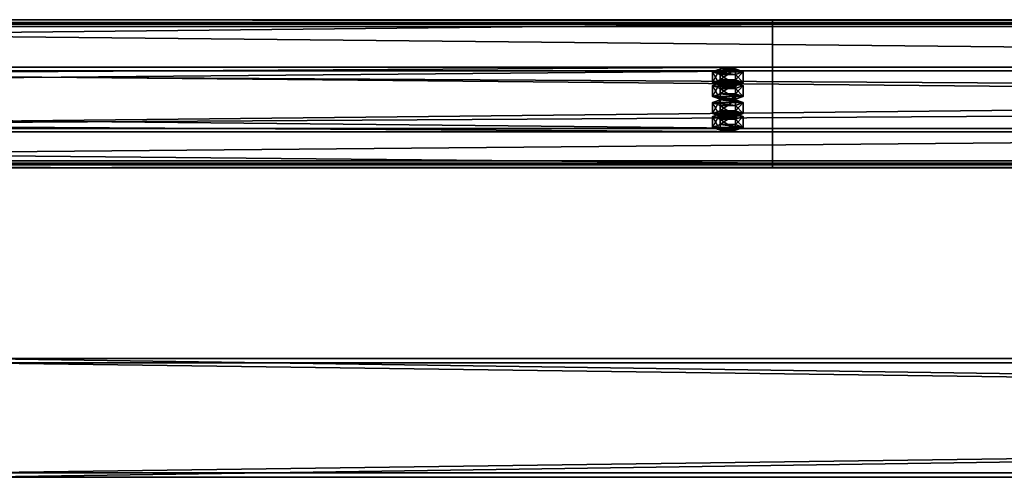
# Model space of a CAD drawing. Header units: millimetres. Extents: x -333 to 67333, y -930 to 39730.
# Tile 477 of 656: x 22394 to 23056, y 12160 to 12468. Entities that reach past the tile are written whole.
import ezdxf

# ---------------------------------------------------------------- set-up
doc = ezdxf.new("R2010")
doc.units = ezdxf.units.MM
for name, color, linetype in [('13', 7, 'Continuous'), ('3', 7, 'Continuous'), ('95', 7, 'Continuous')]:
    doc.layers.add(name, color=color, linetype=linetype)

msp = doc.modelspace()

# ---------------------------------------------------------------- meshes
at = {"layer": '13', "color": 30}
mesh = msp.add_polyface(dxfattribs=at)
corners = [(22900.01, 12464.78, 6081.7), (22900.01, 12392.39, 6066.31), (16100.01, 12392.39, 6066.31), (16100.01, 12464.78, 6081.7), (22900.01, 12433.56, 5872.64), (16100.01, 12433.56, 5872.64), (22900.01, 12372.91, 5859.75), (16100.01, 12372.91, 5859.75), (22900.01, 12370.21, 5872.47), (16100.01, 12370.21, 5872.47), (22900.01, 12368.26, 5872.05), (16100.01, 12368.26, 5872.05), (22900.01, 12371.37, 5857.38), (16100.01, 12371.37, 5857.38), (22900.01, 12435.93, 5871.1), (16100.01, 12435.93, 5871.1), (22900.01, 12394.77, 6064.77), (16100.01, 12394.77, 6064.77), (22900.01, 12463.24, 6079.33), (16100.01, 12463.24, 6079.33), (22900.01, 12465.94, 6066.61), (16100.01, 12465.94, 6066.61), (22900.01, 12467.9, 6067.03), (16100.01, 12467.9, 6067.03)]
mesh.append_faces([[corners[k] for k in face] for face in [(0, 2, 3, 3), (1, 5, 2, 2), (4, 7, 5, 5), (6, 9, 7, 7), (8, 11, 9, 9), (10, 13, 11, 11), (12, 15, 13, 13), (14, 17, 15, 15), (16, 19, 17, 17), (18, 21, 19, 19), (20, 23, 21, 21), (22, 3, 23, 23), (8, 12, 10, 10), (20, 0, 22, 22), (11, 7, 9, 9), (23, 19, 21, 21)]], dxfattribs={"vtx0": -1, "color": 30})
mesh.append_faces([[corners[k] for k in face] for face in [(12, 6, 14, 14), (14, 1, 16, 16), (16, 0, 18, 18), (18, 0, 20, 20), (3, 19, 23, 23), (19, 2, 17, 17), (17, 2, 15, 15), (15, 5, 13, 13)]], dxfattribs={"vtx0": -1, "vtx1": -1, "color": 30})
mesh.append_faces([[corners[k] for k in face] for face in [(12, 8, 6, 6), (14, 6, 4, 4), (14, 4, 1, 1), (16, 1, 0, 0), (7, 11, 13, 13), (19, 3, 2, 2), (15, 2, 5, 5), (13, 5, 7, 7)]], dxfattribs={"vtx0": -1, "vtx2": -1, "vtx3": -1, "color": 30})
mesh.append_faces([[corners[k] for k in face] for face in [(0, 1, 2, 2), (1, 4, 5, 5), (4, 6, 7, 7), (6, 8, 9, 9), (8, 10, 11, 11), (10, 12, 13, 13), (12, 14, 15, 15), (14, 16, 17, 17), (16, 18, 19, 19), (18, 20, 21, 21), (20, 22, 23, 23), (22, 0, 3, 3)]], dxfattribs={"vtx2": -1, "vtx3": -1, "color": 30})
mesh = msp.add_polyface(dxfattribs=at)
corners = [(28500.01, 12464.78, 6081.7), (28500.01, 12392.39, 6066.31), (21700.01, 12392.39, 6066.31), (21700.01, 12464.78, 6081.7), (28500.01, 12433.56, 5872.64), (21700.01, 12433.56, 5872.64), (28500.01, 12372.91, 5859.75), (21700.01, 12372.91, 5859.75), (28500.01, 12370.21, 5872.47), (21700.01, 12370.21, 5872.47), (28500.01, 12368.26, 5872.05), (21700.01, 12368.26, 5872.05), (28500.01, 12371.37, 5857.38), (21700.01, 12371.37, 5857.38), (28500.01, 12435.93, 5871.1), (21700.01, 12435.93, 5871.1), (28500.01, 12394.77, 6064.77), (21700.01, 12394.77, 6064.77), (28500.01, 12463.24, 6079.33), (21700.01, 12463.24, 6079.33), (28500.01, 12465.94, 6066.61), (21700.01, 12465.94, 6066.61), (28500.01, 12467.9, 6067.03), (21700.01, 12467.9, 6067.03)]
mesh.append_faces([[corners[k] for k in face] for face in [(0, 2, 3, 3), (1, 5, 2, 2), (4, 7, 5, 5), (6, 9, 7, 7), (8, 11, 9, 9), (10, 13, 11, 11), (12, 15, 13, 13), (14, 17, 15, 15), (16, 19, 17, 17), (18, 21, 19, 19), (20, 23, 21, 21), (22, 3, 23, 23), (20, 0, 22, 22), (6, 10, 8, 8), (11, 7, 9, 9)]], dxfattribs={"vtx0": -1, "color": 30})
mesh.append_faces([[corners[k] for k in face] for face in [(0, 16, 1, 1), (16, 0, 18, 18), (18, 0, 20, 20), (12, 6, 14, 14), (14, 1, 16, 16), (3, 19, 23, 23), (19, 2, 17, 17), (17, 2, 15, 15), (15, 5, 13, 13), (13, 7, 11, 11)]], dxfattribs={"vtx0": -1, "vtx1": -1, "color": 30})
mesh.append_faces([[corners[k] for k in face] for face in [(6, 12, 10, 10), (14, 6, 4, 4), (14, 4, 1, 1), (19, 3, 2, 2), (15, 2, 5, 5), (13, 5, 7, 7)]], dxfattribs={"vtx0": -1, "vtx2": -1, "vtx3": -1, "color": 30})
mesh.append_faces([[corners[k] for k in face] for face in [(21, 23, 19, 19)]], dxfattribs={"vtx1": -1, "color": 30})
mesh.append_faces([[corners[k] for k in face] for face in [(0, 1, 2, 2), (1, 4, 5, 5), (4, 6, 7, 7), (6, 8, 9, 9), (8, 10, 11, 11), (10, 12, 13, 13), (12, 14, 15, 15), (14, 16, 17, 17), (16, 18, 19, 19), (18, 20, 21, 21), (20, 22, 23, 23), (22, 0, 3, 3)]], dxfattribs={"vtx2": -1, "vtx3": -1, "color": 30})
at = {"layer": '3', "color": 91}
mesh = msp.add_polyface(dxfattribs=at)
corners = [(27840, 12237, 2983), (27840, 12163, 2983), (22360, 12163, 2983), (22360, 12237, 2983), (27840, 12163, 3057), (22360, 12163, 3057), (27840, 12237, 3057), (22360, 12237, 3057), (27840, 12240, 2980), (27840, 12240, 3060), (22360, 12240, 3060), (22360, 12240, 2980), (27840, 12160, 3060), (22360, 12160, 3060), (27840, 12160, 2980), (22360, 12160, 2980)]
mesh.append_faces([[corners[k] for k in face] for face in [(0, 2, 3, 3), (1, 5, 2, 2), (4, 7, 5, 5), (6, 3, 7, 7), (8, 10, 11, 11), (9, 13, 10, 10), (12, 15, 13, 13), (14, 11, 15, 15)]], dxfattribs={"vtx0": -1, "color": 91})
mesh.append_faces([[corners[k] for k in face] for face in [(9, 6, 12, 12), (6, 8, 0, 0), (0, 8, 1, 1), (12, 4, 14, 14), (4, 12, 6, 6), (14, 1, 8, 8), (11, 3, 15, 15), (3, 10, 7, 7), (7, 10, 5, 5), (15, 2, 13, 13), (2, 15, 3, 3), (13, 5, 10, 10)]], dxfattribs={"vtx0": -1, "vtx1": -1, "color": 91})
mesh.append_faces([[corners[k] for k in face] for face in [(6, 9, 8, 8), (14, 4, 1, 1), (3, 11, 10, 10), (13, 2, 5, 5)]], dxfattribs={"vtx0": -1, "vtx2": -1, "vtx3": -1, "color": 91})
mesh.append_faces([[corners[k] for k in face] for face in [(0, 1, 2, 2), (1, 4, 5, 5), (4, 6, 7, 7), (6, 0, 3, 3), (8, 9, 10, 10), (9, 12, 13, 13), (12, 14, 15, 15), (14, 8, 11, 11)]], dxfattribs={"vtx2": -1, "vtx3": -1, "color": 91})
at = {"layer": '95', "color": 20}
mesh = msp.add_polyface(dxfattribs=at)
corners = [(22864.01, 12402.79, 6017.41), (22864.81, 12403.41, 6014.47), (22864.81, 12405.37, 6014.89), (22864.01, 12404.75, 6017.82), (22867.01, 12403.87, 6012.32), (22867.01, 12405.83, 6012.74), (22870.01, 12404.04, 6011.54), (22870.01, 12405.99, 6011.95), (22873.01, 12403.87, 6012.32), (22873.01, 12405.83, 6012.74), (22875.21, 12403.41, 6014.47), (22875.21, 12405.37, 6014.89), (22876.01, 12402.79, 6017.41), (22876.01, 12404.75, 6017.82), (22875.21, 12402.17, 6020.34), (22875.21, 12404.12, 6020.76), (22873.01, 12401.71, 6022.49), (22873.01, 12403.67, 6022.91), (22870.01, 12401.54, 6023.28), (22870.01, 12403.5, 6023.69), (22867.01, 12401.71, 6022.49), (22867.01, 12403.67, 6022.91), (22864.81, 12402.17, 6020.34), (22864.81, 12404.12, 6020.76), (22859.62, 12404.75, 6017.82), (22864.81, 12406.62, 6009.02), (22864.81, 12413.95, 6010.58), (22859.62, 12412.08, 6019.38), (22875.21, 12406.62, 6009.02), (22875.21, 12413.95, 6010.58), (22880.4, 12404.75, 6017.82), (22880.4, 12412.08, 6019.38), (22875.21, 12402.87, 6026.63), (22875.21, 12410.21, 6028.19), (22864.81, 12402.87, 6026.63), (22864.81, 12410.21, 6028.19), (22859.62, 12395.45, 6015.85), (22864.81, 12397.32, 6007.04), (22864.81, 12404.66, 6008.6), (22859.62, 12402.79, 6017.41), (22875.21, 12397.32, 6007.04), (22875.21, 12404.66, 6008.6), (22880.4, 12395.45, 6015.85), (22880.4, 12402.79, 6017.41), (22875.21, 12393.58, 6024.65), (22875.21, 12400.92, 6026.21), (22864.81, 12393.58, 6024.65), (22864.81, 12400.92, 6026.21), (22864.01, 12423.58, 5919.59), (22864.81, 12424.2, 5916.66), (22864.81, 12426.16, 5917.07), (22864.01, 12425.54, 5920.01), (22867.01, 12424.66, 5914.51), (22867.01, 12426.62, 5914.93), (22870.01, 12424.83, 5913.72), (22870.01, 12426.78, 5914.14), (22873.01, 12424.66, 5914.51), (22873.01, 12426.62, 5914.93), (22875.21, 12424.2, 5916.66), (22875.21, 12426.16, 5917.07), (22876.01, 12423.58, 5919.59), (22876.01, 12425.54, 5920.01), (22875.21, 12422.96, 5922.53), (22875.21, 12424.91, 5922.94), (22873.01, 12422.5, 5924.68), (22873.01, 12424.46, 5925.09), (22870.01, 12422.33, 5925.46), (22870.01, 12424.29, 5925.88), (22867.01, 12422.5, 5924.68), (22867.01, 12424.46, 5925.09), (22864.81, 12422.96, 5922.53), (22864.81, 12424.91, 5922.94), (22859.62, 12425.54, 5920.01), (22864.81, 12427.41, 5911.2), (22864.81, 12434.74, 5912.76), (22859.62, 12432.87, 5921.57), (22875.21, 12427.41, 5911.2), (22875.21, 12434.74, 5912.76), (22880.4, 12425.54, 5920.01), (22880.4, 12432.87, 5921.57), (22875.21, 12423.67, 5928.81), (22875.21, 12431, 5930.37), (22864.81, 12423.67, 5928.81), (22864.81, 12431, 5930.37), (22859.62, 12416.24, 5918.03), (22864.81, 12418.12, 5909.23), (22864.81, 12425.45, 5910.79), (22859.62, 12423.58, 5919.59), (22875.21, 12418.12, 5909.23), (22875.21, 12425.45, 5910.79), (22880.4, 12416.24, 5918.03), (22880.4, 12423.58, 5919.59), (22875.21, 12414.37, 5926.84), (22875.21, 12421.71, 5928.4), (22864.81, 12414.37, 5926.84), (22864.81, 12421.71, 5928.4)]
mesh.append_faces([[corners[k] for k in face] for face in [(0, 2, 3, 3), (1, 5, 2, 2), (4, 7, 5, 5), (6, 9, 7, 7), (8, 11, 9, 9), (10, 13, 11, 11), (12, 15, 13, 13), (14, 17, 15, 15), (16, 19, 17, 17), (18, 21, 19, 19), (20, 23, 21, 21), (22, 3, 23, 23), (4, 8, 6, 6), (16, 20, 18, 18), (21, 17, 19, 19), (9, 5, 7, 7), (24, 26, 27, 27), (25, 29, 26, 26), (28, 31, 29, 29), (30, 33, 31, 31), (32, 35, 33, 33), (34, 27, 35, 35), (25, 30, 28, 28), (32, 24, 34, 34), (27, 33, 35, 35), (31, 26, 29, 29), (36, 38, 39, 39), (37, 41, 38, 38), (40, 43, 41, 41), (42, 45, 43, 43), (44, 47, 45, 45), (46, 39, 47, 47), (37, 42, 40, 40), (44, 36, 46, 46), (39, 45, 47, 47), (43, 38, 41, 41), (48, 50, 51, 51), (49, 53, 50, 50), (52, 55, 53, 53), (54, 57, 55, 55), (56, 59, 57, 57), (58, 61, 59, 59), (60, 63, 61, 61), (62, 65, 63, 63), (64, 67, 65, 65), (66, 69, 67, 67), (68, 71, 69, 69), (70, 51, 71, 71), (52, 56, 54, 54), (64, 68, 66, 66), (69, 65, 67, 67), (57, 53, 55, 55), (72, 74, 75, 75), (73, 77, 74, 74), (76, 79, 77, 77), (78, 81, 79, 79), (80, 83, 81, 81), (82, 75, 83, 83), (73, 78, 76, 76), (80, 72, 82, 82), (75, 81, 83, 83), (79, 74, 77, 77), (84, 86, 87, 87), (85, 89, 86, 86), (88, 91, 89, 89), (90, 93, 91, 91), (92, 95, 93, 93), (94, 87, 95, 95), (85, 90, 88, 88), (92, 84, 94, 94), (87, 93, 95, 95), (91, 86, 89, 89)]], dxfattribs={"vtx0": -1, "color": 20})
mesh.append_faces([[corners[k] for k in face] for face in [(8, 4, 10, 10), (10, 1, 12, 12), (12, 0, 14, 14), (14, 22, 16, 16), (17, 23, 15, 15), (15, 3, 13, 13), (13, 2, 11, 11), (11, 5, 9, 9), (30, 24, 32, 32), (33, 27, 31, 31), (42, 36, 44, 44), (45, 38, 43, 43), (56, 52, 58, 58), (58, 49, 60, 60), (60, 48, 62, 62), (62, 70, 64, 64), (65, 71, 63, 63), (63, 51, 61, 61), (61, 50, 59, 59), (59, 53, 57, 57), (78, 72, 80, 80), (81, 75, 79, 79), (90, 84, 92, 92), (93, 86, 91, 91)]], dxfattribs={"vtx0": -1, "vtx1": -1, "color": 20})
mesh.append_faces([[corners[k] for k in face] for face in [(10, 4, 1, 1), (12, 1, 0, 0), (14, 0, 22, 22), (16, 22, 20, 20), (17, 21, 23, 23), (15, 23, 3, 3), (13, 3, 2, 2), (11, 2, 5, 5), (30, 25, 24, 24), (31, 27, 26, 26), (42, 37, 36, 36), (45, 39, 38, 38), (58, 52, 49, 49), (60, 49, 48, 48), (62, 48, 70, 70), (64, 70, 68, 68), (65, 69, 71, 71), (63, 71, 51, 51), (61, 51, 50, 50), (59, 50, 53, 53), (78, 73, 72, 72), (79, 75, 74, 74), (90, 85, 84, 84), (93, 87, 86, 86)]], dxfattribs={"vtx0": -1, "vtx2": -1, "vtx3": -1, "color": 20})
mesh.append_faces([[corners[k] for k in face] for face in [(0, 1, 2, 2), (1, 4, 5, 5), (4, 6, 7, 7), (6, 8, 9, 9), (8, 10, 11, 11), (10, 12, 13, 13), (12, 14, 15, 15), (14, 16, 17, 17), (16, 18, 19, 19), (18, 20, 21, 21), (20, 22, 23, 23), (22, 0, 3, 3), (24, 25, 26, 26), (25, 28, 29, 29), (28, 30, 31, 31), (30, 32, 33, 33), (32, 34, 35, 35), (34, 24, 27, 27), (36, 37, 38, 38), (37, 40, 41, 41), (40, 42, 43, 43), (42, 44, 45, 45), (44, 46, 47, 47), (46, 36, 39, 39), (48, 49, 50, 50), (49, 52, 53, 53), (52, 54, 55, 55), (54, 56, 57, 57), (56, 58, 59, 59), (58, 60, 61, 61), (60, 62, 63, 63), (62, 64, 65, 65), (64, 66, 67, 67), (66, 68, 69, 69), (68, 70, 71, 71), (70, 48, 51, 51), (72, 73, 74, 74), (73, 76, 77, 77), (76, 78, 79, 79), (78, 80, 81, 81), (80, 82, 83, 83), (82, 72, 75, 75), (84, 85, 86, 86), (85, 88, 89, 89), (88, 90, 91, 91), (90, 92, 93, 93), (92, 94, 95, 95), (94, 84, 87, 87)]], dxfattribs={"vtx2": -1, "vtx3": -1, "color": 20})

doc.saveas('drawing.dxf')
